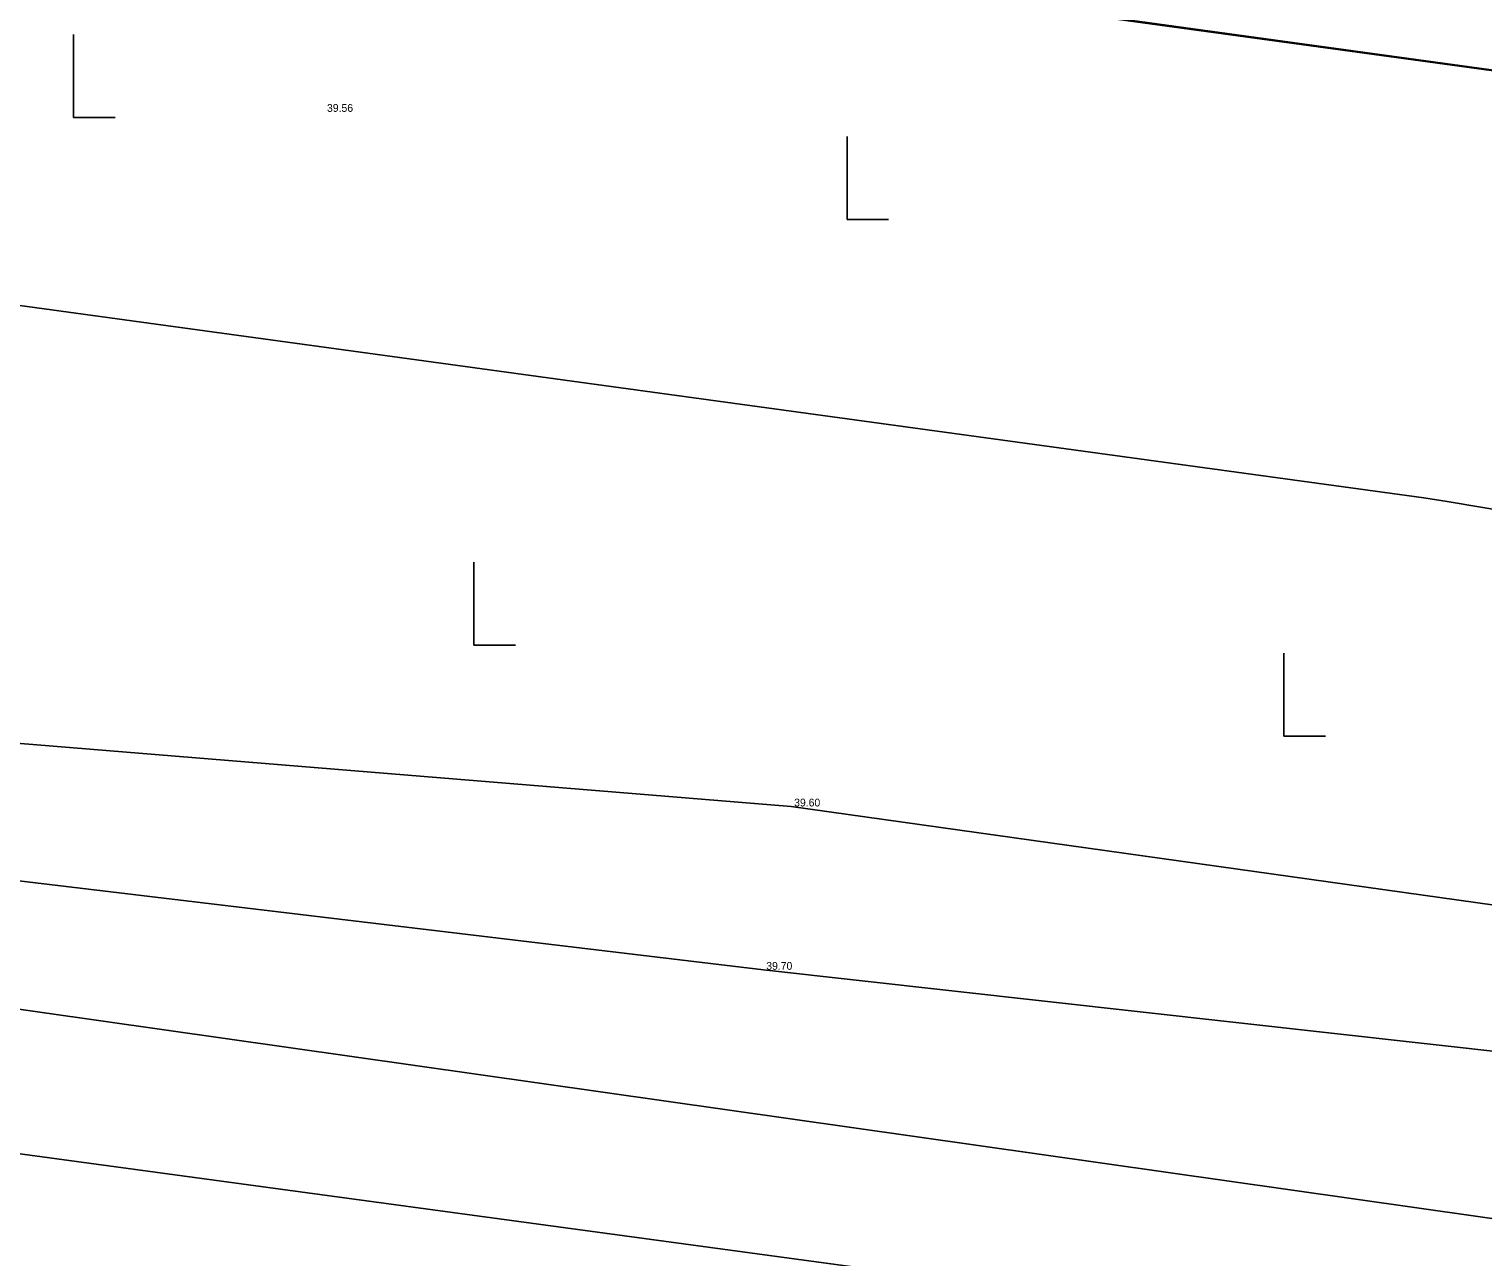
# Model space of a CAD drawing. Extents: x 544674 to 552202, y 6585829 to 6588119.
# Drawn here: x 550262.1 to 550318.1, y 6587101.9 to 6587149.2 of the extents above; entities that cross this region are included whole.
import ezdxf

# ---------------------------------------------------------------- set-up
doc = ezdxf.new("R2010")
doc.units = 0
for name, color, linetype in [('AED', 7, 'Continuous'), ('HALJASTUS', 7, 'Continuous'), ('Kaitsevöönd', 7, 'Continuous'), ('kataster', 7, 'Continuous'), ('MOOTKORG-EH2000', 7, 'Continuous')]:
    doc.layers.add(name, color=color, linetype=linetype)

# ---------------------------------------------------------------- blocks, each defined once
blk = doc.blocks.new('RAIESM')
at = {"layer": 'HALJASTUS'}
for p, q in [((0, 2), (0, 0)), ((0, 0), (1, 0))]:
    blk.add_line(p, q, dxfattribs=at)

msp = doc.modelspace()

# ---------------------------------------------------------------- linework, layer by layer
at = {"layer": 'AED'}
msp.add_lwpolyline([(550382.055, 6587102.849), (550333.947, 6587108.089), (550290.41, 6587112.945), (550248.601, 6587117.944), (550221.879, 6587142.232), (550210.613, 6587152.763), (550168.293, 6587158.082), (550122.683, 6587163.83)], dxfattribs=at)
at = {"layer": 'HALJASTUS'}
msp.add_lwpolyline([(550381.96, 6587108.695), (550334.322, 6587113.225), (550291.486, 6587119.237), (550252.205, 6587122.449), (550225.658, 6587146.592), (550211.248, 6587159.787), (550170.487, 6587168.259), (550122.616, 6587171.09)], dxfattribs=at)
at = {"layer": 'Kaitsevöönd'}
for points in [[(550244.229, 6587140.938), (550315.853, 6587131.122), (550316.757, 6587130.984), (550365.677, 6587122.754), (550370.244, 6587121.611), (550374.576, 6587119.768), (550378.566, 6587117.27), (550382.116, 6587114.179), (550385.139, 6587110.57), (550387.56, 6587106.533), (550389.319, 6587102.166), (550390.374, 6587097.579)], [(550197.46, 6587120.553), (550354.089, 6587098.302), (550358.828, 6587097.232), (550363.331, 6587095.41), (550367.482, 6587092.887), (550371.17, 6587089.726), (550374.301, 6587086.011), (550376.79, 6587081.84), (550378.574, 6587077.322), (550379.606, 6587072.575), (550379.857, 6587067.724), (550379.323, 6587062.895), (550378.016, 6587058.217), (550375.971, 6587053.81), (550373.242, 6587049.792), (550369.9, 6587046.266), (550366.033, 6587043.326), (550361.742, 6587041.049), (550357.14, 6587039.494), (550352.347, 6587038.703), (550347.393, 6587038.703), (550345.651, 6587038.898), (550189.174, 6587061.128)], [(550197.484, 6587114.568), (550335.711, 6587095.828), (550340.466, 6587094.785), (550344.989, 6587092.986), (550349.163, 6587090.48), (550352.876, 6587087.331), (550356.031, 6587083.623), (550358.544, 6587079.454), (550360.35, 6587074.933), (550361.401, 6587070.18), (550361.67, 6587065.319), (550361.149, 6587060.479), (550359.852, 6587055.786), (550357.812, 6587051.366), (550355.085, 6587047.333), (550351.742, 6587043.795), (550347.87, 6587040.844), (550343.572, 6587038.558), (550338.96, 6587036.997), (550334.157, 6587036.203), (550329.203, 6587036.203), (550327.65, 6587036.372), (550189.289, 6587055.13)]]:
    msp.add_lwpolyline(points, dxfattribs=at)
at = {"layer": 'kataster'}
msp.add_lwpolyline([(550180.8, 6587345.43), (550389.72, 6587297.05), (550351.66, 6587143.04), (550161.05, 6587169.32), (550168.3, 6587196.7), (550125.7, 6587276.91), (549983.75, 6587247.55), (549964.78, 6587378.75), (549963.15, 6587426.56), (549994.89, 6587430.61), (549994.68, 6587461.94), (549962.32, 6587471.98), (549960.97, 6587479.02), (550024.32, 6587515.29), (550077.4, 6587541.89), (550209.46, 6587393.46)], close=True, dxfattribs=at)
msp.add_lwpolyline([(550774.77, 6586902.25), (550659.32, 6586928.33), (550536.4, 6586945.03), (550469.89, 6586954.13), (549873.78, 6587035.72), (549864.75, 6587036.98), (549366.23, 6587106.44), (549360.12, 6587142.55), (549349.59, 6587203.19), (549333.21, 6587306.88), (549691.27, 6587233.58), (550351.66, 6587143.04), (550586.6, 6587111.11), (550644.31, 6586972.83), (550788.48, 6586943.58)], dxfattribs=at)

# ---------------------------------------------------------------- block references
at = {"layer": 'HALJASTUS', "xscale": 1.6, "yscale": 1.6000000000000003}
for p in [(550263.839, 6587145.78), (550293.634, 6587141.85), (550279.257, 6587125.446), (550310.463, 6587121.95)]:
    msp.add_blockref('RAIESM', p, dxfattribs=at)

# ---------------------------------------------------------------- texts
at = {"layer": 'MOOTKORG-EH2000'}
for s, p in [(' 39.56', (550273.489, 6587146)), (' 39.60', (550291.486, 6587119.237)), (' 39.70', (550290.41, 6587112.945))]:
    msp.add_text(s, height=0.3, dxfattribs=at).set_placement(p)

doc.saveas('drawing.dxf')
